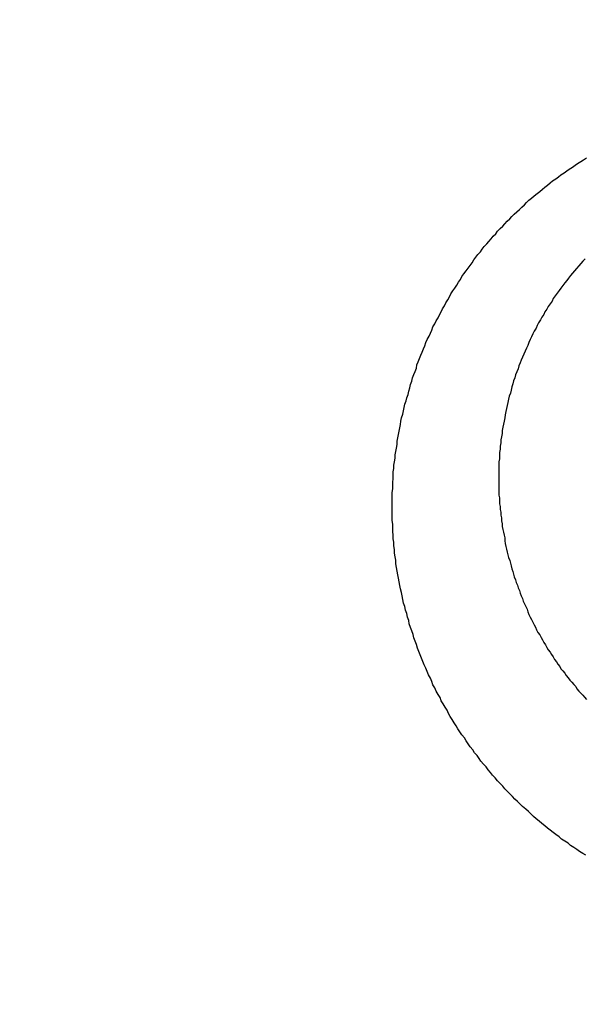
# Model space of a CAD drawing. Header units: millimetres. Extents: x 11979 to 23691, y 12825 to 41978.
# Tile 612 of 656: x 21624.906 to 21625.79, y 40479.935 to 40481.475. Entities that reach past the tile are written whole.
import ezdxf

# ---------------------------------------------------------------- set-up
doc = ezdxf.new("R2010")
doc.units = ezdxf.units.MM
for name, color, linetype in [('- niebieska cienka - izolacja', 120, 'Continuous'), ('-WYMIAR', 8, 'Continuous'), ('PROJEKTOWANE', 5, 'Continuous')]:
    doc.layers.add(name, color=color, linetype=linetype)
doc.styles.get("Standard").update_dxf_attribs({"font": 'arial.ttf'})
doc.dimstyles.new('CZA-KROPKA-50', dxfattribs={"dimtxt": 12, "dimasz": 1, "dimexe": 2, "dimexo": 25, "dimgap": 4, "dimtad": 1, "dimdec": 1, "dimrnd": 0.5, "dimzin": 9, "dimdsep": 46, "dimtxsty": 'Standard', "dimblk": 'CZA-KROPKA', "dimblk1": 'CZA-KROPKA', "dimblk2": 'CZA-KROPKA', "dimsah": 1, "dimcen": -20, "dimse1": 1, "dimse2": 1, "dimclrd": 8, "dimclre": 8, "dimclrt": 9, "dimadec": 0, "dimazin": 0, "dimtfac": 1, "dimtdec": 1, "dimtmove": 1, "dimatfit": 3, "dimldrblk": 'CZA-KROPKA', "dimfxl": 1, "dimtolj": 1, "dimtzin": 9, "dimarcsym": 0})

# ---------------------------------------------------------------- blocks, each defined once
blk = doc.blocks.new('CZA-KROPKA')
at = {"layer": '-WYMIAR', "linetype": 'ByBlock'}
for p, q in [((0, 10), (0, -10)), ((5, 0), (-5, 0))]:
    blk.add_line(p, q, dxfattribs=at)
at = {"layer": '-WYMIAR', "linetype": 'ByBlock', "const_width": 2.5}
blk.add_lwpolyline([(-1.25, 0, 1), (1.25, 0, 1)], format="xyb", close=True, dxfattribs=at)
blk = doc.blocks.new('*D1572')
at = {"layer": '-WYMIAR', "color": 8, "lineweight": -2}
blk.add_line((19929.2678, 40021.6846), (22203.2678, 40021.6846), dxfattribs=at)
at = {"layer": 'Defpoints', "color": 0}
for p in [(19928.2678, 40529.3414), (22204.2678, 40500.3414), (22204.2678, 40021.6846)]:
    blk.add_point(p, dxfattribs=at)
at = {"layer": '-WYMIAR', "color": 8, "lineweight": -2, "rotation": 180}
blk.add_blockref('CZA-KROPKA', (19928.2678, 40021.6846), dxfattribs=at)
at = {"layer": '-WYMIAR', "color": 8, "lineweight": -2}
blk.add_blockref('CZA-KROPKA', (22204.2678, 40021.6846), dxfattribs=at)
at = {"layer": '-WYMIAR', "color": 9, "insert": (21066.2678, 40031.8115), "char_height": 12, "attachment_point": 5}
blk.add_mtext('\\A1;2276', dxfattribs=at)
blk = doc.blocks.new('Pisuar NOVA PRO ze zintegrowanym ceramicznym sitkiem')
for points in [[(0.013333, -0.226269, 0), (0.013333, -0.226215, 0), (0.013333, -0.226162, 0), (0.013333, -0.226108, 0), (0.013333, -0.226055, 0), (0.013343, -0.226001, 0), (0.013343, -0.225948, 0), (0.013343, -0.225895, 0), (0.013353, -0.225841, 0), (0.013353, -0.225788, 0), (0.013353, -0.225734, 0), (0.013363, -0.225681, 0), (0.013363, -0.225628, 0), (0.013373, -0.225575, 0), (0.013383, -0.225521, 0), (0.013383, -0.225468, 0), (0.013393, -0.225415, 0), (0.013403, -0.225362, 0), (0.013413, -0.225309, 0), (0.013413, -0.225256, 0), (0.013423, -0.225203, 0), (0.013433, -0.22515, 0), (0.013443, -0.225097, 0), (0.013453, -0.225044, 0), (0.013463, -0.224992, 0), (0.013473, -0.224939, 0), (0.013483, -0.224887, 0), (0.013503, -0.224834, 0), (0.013513, -0.224782, 0), (0.013523, -0.22473, 0), (0.013533, -0.224678, 0), (0.013553, -0.224626, 0), (0.013563, -0.224574, 0), (0.013583, -0.224522, 0), (0.013593, -0.22447, 0), (0.013613, -0.224419, 0), (0.013623, -0.224367, 0), (0.013643, -0.224316, 0), (0.013653, -0.224265, 0), (0.013673, -0.224214, 0), (0.013693, -0.224163, 0), (0.013713, -0.224112, 0), (0.013723, -0.224062, 0), (0.013743, -0.224011, 0), (0.013763, -0.223961, 0), (0.013783, -0.223911, 0), (0.013803, -0.223861, 0), (0.013823, -0.223811, 0), (0.013843, -0.223762, 0), (0.013863, -0.223712, 0), (0.013883, -0.223663, 0), (0.013913, -0.223614, 0), (0.013933, -0.223565, 0), (0.013953, -0.223517, 0), (0.013973, -0.223468, 0), (0.014003, -0.22342, 0), (0.014023, -0.223372, 0), (0.014053, -0.223324, 0), (0.014073, -0.223277, 0), (0.014103, -0.223229, 0), (0.014123, -0.223182, 0), (0.014153, -0.223135, 0), (0.014173, -0.223089, 0), (0.014203, -0.223042, 0), (0.014233, -0.222996, 0), (0.014253, -0.22295, 0), (0.014283, -0.222905, 0), (0.014313, -0.222859, 0), (0.014343, -0.222814, 0), (0.014373, -0.222769, 0), (0.014403, -0.222724, 0), (0.014423, -0.22268, 0), (0.014453, -0.222636, 0), (0.014493, -0.222592, 0), (0.014523, -0.222549, 0), (0.014553, -0.222505, 0), (0.014583, -0.222463, 0), (0.014613, -0.22242, 0), (0.014643, -0.222377, 0), (0.014673, -0.222335, 0), (0.014713, -0.222294, 0), (0.014743, -0.222252, 0), (0.014773, -0.222211, 0), (0.014813, -0.22217, 0), (0.014843, -0.222129, 0), (0.014883, -0.222089, 0), (0.014913, -0.222049, 0), (0.014953, -0.222009, 0), (0.014983, -0.22197, 0), (0.015023, -0.22193, 0), (0.015063, -0.221892, 0), (0.015093, -0.221853, 0), (0.015133, -0.221815, 0), (0.015173, -0.221777, 0), (0.015203, -0.22174, 0), (0.015243, -0.221702, 0), (0.015283, -0.221665, 0), (0.015323, -0.221629, 0), (0.015363, -0.221593, 0), (0.015403, -0.221557, 0), (0.015433, -0.221521, 0), (0.015473, -0.221486, 0), (0.015513, -0.221451, 0), (0.015553, -0.221416, 0), (0.015603, -0.221382, 0), (0.015643, -0.221348, 0), (0.015683, -0.221314, 0), (0.015723, -0.221281, 0), (0.015763, -0.221248, 0), (0.015803, -0.221216, 0), (0.015843, -0.221184, 0), (0.015893, -0.221152, 0), (0.015933, -0.22112, 0), (0.015973, -0.221089, 0), (0.016023, -0.221058, 0), (0.016063, -0.221028, 0), (0.016103, -0.220998, 0), (0.016153, -0.220968, 0), (0.016193, -0.220939, 0), (0.016233, -0.22091, 0), (0.016283, -0.220881, 0), (0.016323, -0.220853, 0), (0.016373, -0.220825, 0)], [(0.016353, -0.222404, 0), (0.016313, -0.22244, 0), (0.016283, -0.222477, 0), (0.016253, -0.222514, 0), (0.016213, -0.222551, 0), (0.016183, -0.222588, 0), (0.016153, -0.222626, 0), (0.016123, -0.222664, 0), (0.016093, -0.222703, 0), (0.016063, -0.222741, 0), (0.016033, -0.22278, 0), (0.016003, -0.22282, 0), (0.015973, -0.222859, 0), (0.015943, -0.222899, 0), (0.015913, -0.22294, 0), (0.015883, -0.22298, 0), (0.015853, -0.223021, 0), (0.015833, -0.223062, 0), (0.015803, -0.223104, 0), (0.015773, -0.223146, 0), (0.015753, -0.223188, 0), (0.015723, -0.22323, 0), (0.015703, -0.223272, 0), (0.015673, -0.223315, 0), (0.015653, -0.223358, 0), (0.015623, -0.223402, 0), (0.015603, -0.223445, 0), (0.015583, -0.223489, 0), (0.015553, -0.223533, 0), (0.015533, -0.223577, 0), (0.015513, -0.223622, 0), (0.015493, -0.223666, 0), (0.015473, -0.223711, 0), (0.015453, -0.223756, 0), (0.015433, -0.223802, 0), (0.015413, -0.223847, 0), (0.015393, -0.223893, 0), (0.015373, -0.223939, 0), (0.015353, -0.223985, 0), (0.015333, -0.224031, 0), (0.015313, -0.224078, 0), (0.015303, -0.224124, 0), (0.015283, -0.224171, 0), (0.015263, -0.224218, 0), (0.015253, -0.224265, 0), (0.015233, -0.224312, 0), (0.015223, -0.22436, 0), (0.015203, -0.224407, 0), (0.015193, -0.224455, 0), (0.015183, -0.224503, 0), (0.015163, -0.224551, 0), (0.015153, -0.224599, 0), (0.015143, -0.224647, 0), (0.015133, -0.224695, 0), (0.015123, -0.224744, 0), (0.015113, -0.224792, 0), (0.015103, -0.224841, 0), (0.015093, -0.22489, 0), (0.015083, -0.224939, 0), (0.015073, -0.224987, 0), (0.015063, -0.225036, 0), (0.015053, -0.225085, 0), (0.015053, -0.225135, 0), (0.015043, -0.225184, 0), (0.015033, -0.225233, 0), (0.015033, -0.225282, 0), (0.015023, -0.225332, 0), (0.015023, -0.225381, 0), (0.015013, -0.22543, 0), (0.015013, -0.22548, 0), (0.015013, -0.225529, 0), (0.015003, -0.225579, 0), (0.015003, -0.225628, 0), (0.015003, -0.225678, 0), (0.015003, -0.225728, 0), (0.015003, -0.225777, 0), (0.015003, -0.225827, 0)], [(0.015003, -0.225827, 0), (0.015003, -0.225872, 0), (0.015003, -0.225917, 0), (0.015003, -0.225962, 0), (0.015003, -0.226007, 0), (0.015003, -0.226052, 0), (0.015003, -0.226097, 0), (0.015013, -0.226142, 0), (0.015013, -0.226187, 0), (0.015013, -0.226232, 0), (0.015023, -0.226277, 0), (0.015023, -0.226322, 0), (0.015033, -0.226367, 0), (0.015033, -0.226411, 0), (0.015043, -0.226456, 0), (0.015043, -0.226501, 0), (0.015053, -0.226546, 0), (0.015053, -0.22659, 0), (0.015063, -0.226635, 0), (0.015073, -0.226679, 0), (0.015083, -0.226723, 0), (0.015093, -0.226768, 0), (0.015093, -0.226812, 0), (0.015103, -0.226856, 0), (0.015113, -0.2269, 0), (0.015123, -0.226944, 0), (0.015133, -0.226988, 0), (0.015143, -0.227032, 0), (0.015153, -0.227076, 0), (0.015173, -0.227119, 0), (0.015183, -0.227163, 0), (0.015193, -0.227206, 0), (0.015203, -0.227249, 0), (0.015223, -0.227292, 0), (0.015233, -0.227336, 0), (0.015243, -0.227378, 0), (0.015263, -0.227421, 0), (0.015273, -0.227464, 0), (0.015293, -0.227506, 0), (0.015303, -0.227549, 0), (0.015323, -0.227591, 0), (0.015333, -0.227633, 0), (0.015353, -0.227675, 0), (0.015373, -0.227717, 0), (0.015383, -0.227759, 0), (0.015403, -0.2278, 0), (0.015423, -0.227842, 0), (0.015443, -0.227883, 0), (0.015453, -0.227924, 0), (0.015473, -0.227965, 0), (0.015493, -0.228005, 0), (0.015513, -0.228046, 0), (0.015533, -0.228086, 0), (0.015553, -0.228126, 0), (0.015573, -0.228166, 0), (0.015593, -0.228206, 0), (0.015613, -0.228245, 0), (0.015643, -0.228285, 0), (0.015663, -0.228324, 0), (0.015683, -0.228363, 0), (0.015703, -0.228402, 0), (0.015733, -0.22844, 0), (0.015753, -0.228479, 0), (0.015773, -0.228517, 0), (0.015803, -0.228554, 0), (0.015823, -0.228592, 0), (0.015853, -0.22863, 0), (0.015873, -0.228667, 0), (0.015903, -0.228704, 0), (0.015923, -0.22874, 0), (0.015953, -0.228777, 0), (0.015973, -0.228813, 0), (0.016003, -0.228849, 0), (0.016033, -0.228885, 0), (0.016053, -0.22892, 0), (0.016083, -0.228955, 0), (0.016113, -0.22899, 0), (0.016143, -0.229025, 0), (0.016173, -0.22906, 0), (0.016203, -0.229094, 0), (0.016223, -0.229128, 0), (0.016253, -0.229162, 0), (0.016283, -0.229195, 0), (0.016313, -0.229228, 0), (0.016343, -0.229261, 0), (0.016373, -0.229294, 0)], [(0.016363, -0.231732, 0), (0.016313, -0.231702, 0), (0.016263, -0.231671, 0), (0.016223, -0.23164, 0), (0.016173, -0.231608, 0), (0.016123, -0.231576, 0), (0.016083, -0.231543, 0), (0.016033, -0.23151, 0), (0.015983, -0.231477, 0), (0.015943, -0.231443, 0), (0.015893, -0.231409, 0), (0.015853, -0.231375, 0), (0.015803, -0.23134, 0), (0.015763, -0.231305, 0), (0.015723, -0.231269, 0), (0.015673, -0.231233, 0), (0.015633, -0.231196, 0), (0.015583, -0.23116, 0), (0.015543, -0.231123, 0), (0.015503, -0.231085, 0), (0.015463, -0.231047, 0), (0.015423, -0.231009, 0), (0.015373, -0.23097, 0), (0.015333, -0.230931, 0), (0.015293, -0.230892, 0), (0.015253, -0.230852, 0), (0.015213, -0.230812, 0), (0.015173, -0.230772, 0), (0.015133, -0.230731, 0), (0.015093, -0.23069, 0), (0.015063, -0.230649, 0), (0.015023, -0.230607, 0), (0.014983, -0.230565, 0), (0.014943, -0.230522, 0), (0.014903, -0.23048, 0), (0.014873, -0.230437, 0), (0.014833, -0.230393, 0), (0.014803, -0.23035, 0), (0.014763, -0.230306, 0), (0.014723, -0.230261, 0), (0.014693, -0.230217, 0), (0.014663, -0.230172, 0), (0.014623, -0.230127, 0), (0.014593, -0.230081, 0), (0.014553, -0.230035, 0), (0.014523, -0.229989, 0), (0.014493, -0.229943, 0), (0.014463, -0.229896, 0), (0.014423, -0.229849, 0), (0.014393, -0.229802, 0), (0.014363, -0.229754, 0), (0.014333, -0.229707, 0), (0.014303, -0.229659, 0), (0.014273, -0.22961, 0), (0.014243, -0.229562, 0), (0.014213, -0.229513, 0), (0.014193, -0.229464, 0), (0.014163, -0.229415, 0), (0.014133, -0.229365, 0), (0.014103, -0.229315, 0), (0.014083, -0.229265, 0), (0.014053, -0.229215, 0), (0.014023, -0.229165, 0), (0.014003, -0.229114, 0), (0.013973, -0.229063, 0), (0.013953, -0.229012, 0), (0.013933, -0.228961, 0), (0.013903, -0.228909, 0), (0.013883, -0.228857, 0), (0.013863, -0.228806, 0), (0.013833, -0.228753, 0), (0.013813, -0.228701, 0), (0.013793, -0.228649, 0), (0.013773, -0.228596, 0), (0.013753, -0.228543, 0), (0.013733, -0.22849, 0), (0.013713, -0.228437, 0), (0.013693, -0.228384, 0), (0.013673, -0.22833, 0), (0.013663, -0.228276, 0), (0.013643, -0.228222, 0), (0.013623, -0.228168, 0), (0.013603, -0.228114, 0), (0.013593, -0.22806, 0), (0.013573, -0.228006, 0), (0.013563, -0.227951, 0), (0.013543, -0.227896, 0), (0.013533, -0.227841, 0), (0.013513, -0.227787, 0), (0.013503, -0.227731, 0), (0.013493, -0.227676, 0), (0.013483, -0.227621, 0), (0.013463, -0.227565, 0), (0.013453, -0.22751, 0), (0.013443, -0.227454, 0), (0.013433, -0.227399, 0), (0.013423, -0.227343, 0), (0.013413, -0.227287, 0), (0.013403, -0.227231, 0), (0.013393, -0.227175, 0), (0.013393, -0.227118, 0), (0.013383, -0.227062, 0), (0.013373, -0.227006, 0), (0.013373, -0.226949, 0), (0.013363, -0.226893, 0), (0.013363, -0.226836, 0), (0.013353, -0.22678, 0), (0.013353, -0.226723, 0), (0.013343, -0.226667, 0), (0.013343, -0.22661, 0), (0.013343, -0.226553, 0), (0.013333, -0.226496, 0), (0.013333, -0.226439, 0), (0.013333, -0.226382, 0), (0.013333, -0.226326, 0), (0.013333, -0.226269, 0)]]:
    blk.add_polyline3d(points)

msp = doc.modelspace()

# ---------------------------------------------------------------- hatches: boundary and pattern name
at = {"layer": '- niebieska cienka - izolacja'}
h = msp.add_hatch(dxfattribs=at)
h.set_pattern_fill('ANSI31', color=5, scale=10)
h.set_pattern_definition([(315, (8112.473, 14221.135), (19.7999996, -4e-15), [3.394112, -24.607316]), (315, (8112.473, 14240.935), (19.7999996, -4e-15), [3.394112, -24.607316]), (315, (8126.073, 14214.135), (19.7999996, -4e-15), [3.959798, -24.04163]), (315, (8126.073, 14233.935), (19.7999996, -4e-15), [3.959798, -24.04163]), (0, (8122.273, 14219.935), (0, 19.8), [0.2, -19.6]), (90, (8122.473, 14219.935), (-19.8, 1e-15), [0.2, -19.6]), (0, (8122.473, 14220.135), (0, 19.8), [0.2, -19.6]), (0, (8122.673, 14220.135), (0, 19.8), [0.2, -19.6]), (0, (8122.873, 14220.135), (0, 19.8), [0.2, -19.6]), (0, (8123.073, 14220.135), (0, 19.8), [0.2, -19.6]), (90, (8123.273, 14219.935), (-19.8, 1e-15), [0.2, -19.6]), (0, (8123.273, 14219.935), (0, 19.8), [0.2, -19.6]), (90, (8123.473, 14219.735), (-19.8, 1e-15), [0.2, -19.6]), (0, (8123.473, 14219.735), (0, 19.8), [0.2, -19.6]), (90, (8123.673, 14219.535), (-19.8, 1e-15), [0.2, -19.6]), (90, (8123.673, 14219.335), (-19.8, 1e-15), [0.2, -19.6]), (90, (8123.673, 14219.135), (-19.8, 1e-15), [0.2, -19.6]), (90, (8123.673, 14218.935), (-19.8, 1e-15), [0.2, -19.6]), (0, (8123.473, 14218.935), (0, 19.8), [0.2, -19.6]), (90, (8123.473, 14218.735), (-19.8, 1e-15), [0.2, -19.6]), (0, (8123.273, 14218.735), (0, 19.8), [0.2, -19.6]), (90, (8123.273, 14218.535), (-19.8, 1e-15), [0.2, -19.6]), (0, (8123.073, 14218.535), (0, 19.8), [0.2, -19.6]), (0, (8122.873, 14218.535), (0, 19.8), [0.2, -19.6]), (0, (8122.673, 14218.535), (0, 19.8), [0.2, -19.6]), (0, (8122.473, 14218.535), (0, 19.8), [0.2, -19.6]), (90, (8122.473, 14218.535), (-19.8, 1e-15), [0.2, -19.6]), (0, (8122.273, 14218.735), (0, 19.8), [0.2, -19.6]), (90, (8122.273, 14218.735), (-19.8, 1e-15), [0.2, -19.6]), (0, (8122.073, 14218.935), (0, 19.8), [0.2, -19.6]), (90, (8122.073, 14218.935), (-19.8, 1e-15), [0.2, -19.6]), (90, (8122.073, 14219.135), (-19.8, 1e-15), [0.2, -19.6]), (90, (8122.073, 14219.335), (-19.8, 1e-15), [0.2, -19.6]), (90, (8122.073, 14219.535), (-19.8, 1e-15), [0.2, -19.6]), (0, (8122.073, 14219.735), (0, 19.8), [0.2, -19.6]), (90, (8122.273, 14219.735), (-19.8, 1e-15), [0.2, -19.6]), (90, (8119.273, 14202.735), (-19.8, 1e-15), [0.2, -19.6]), (0, (8119.073, 14202.735), (0, 19.8), [0.2, -19.6]), (90, (8119.073, 14202.535), (-19.8, 1e-15), [0.2, -19.6]), (90, (8119.073, 14202.335), (-19.8, 1e-15), [0.2, -19.6]), (90, (8119.073, 14202.135), (-19.8, 1e-15), [0.2, -19.6]), (90, (8119.073, 14201.935), (-19.8, 1e-15), [0.2, -19.6]), (0, (8119.073, 14201.935), (0, 19.8), [0.2, -19.6]), (90, (8119.273, 14201.735), (-19.8, 1e-15), [0.2, -19.6]), (0, (8119.273, 14201.735), (0, 19.8), [0.2, -19.6]), (90, (8119.473, 14201.535), (-19.8, 1e-15), [0.2, -19.6]), (0, (8119.473, 14201.535), (0, 19.8), [0.2, -19.6]), (90, (8119.673, 14201.335), (-19.8, 1e-15), [0.2, -19.6]), (0, (8119.673, 14201.335), (0, 19.8), [0.2, -19.6]), (0, (8119.873, 14201.335), (0, 19.8), [0.2, -19.6]), (0, (8120.073, 14201.335), (0, 19.8), [0.2, -19.6]), (0, (8120.273, 14201.335), (0, 19.8), [0.2, -19.6]), (90, (8120.473, 14201.335), (-19.8, 1e-15), [0.2, -19.6]), (0, (8120.473, 14201.535), (0, 19.8), [0.2, -19.6]), (90, (8120.673, 14201.535), (-19.8, 1e-15), [0.2, -19.6]), (0, (8120.673, 14201.735), (0, 19.8), [0.2, -19.6]), (90, (8120.873, 14201.735), (-19.8, 1e-15), [0.2, -19.6]), (0, (8120.873, 14201.935), (0, 19.8), [0.2, -19.6]), (90, (8121.073, 14201.935), (-19.8, 1e-15), [0.2, -19.6]), (90, (8121.073, 14202.135), (-19.8, 1e-15), [0.2, -19.6]), (90, (8121.073, 14202.335), (-19.8, 1e-15), [0.2, -19.6]), (90, (8121.073, 14202.535), (-19.8, 1e-15), [0.2, -19.6]), (0, (8120.873, 14202.735), (0, 19.8), [0.2, -19.6]), (90, (8120.873, 14202.735), (-19.8, 1e-15), [0.2, -19.6]), (0, (8120.673, 14202.935), (0, 19.8), [0.2, -19.6]), (90, (8120.673, 14202.935), (-19.8, 1e-15), [0.2, -19.6]), (0, (8120.473, 14203.135), (0, 19.8), [0.2, -19.6]), (90, (8120.473, 14203.135), (-19.8, 1e-15), [0.2, -19.6]), (0, (8120.273, 14203.335), (0, 19.8), [0.2, -19.6]), (0, (8120.073, 14203.335), (0, 19.8), [0.2, -19.6]), (0, (8119.873, 14203.335), (0, 19.8), [0.2, -19.6]), (0, (8119.673, 14203.335), (0, 19.8), [0.2, -19.6]), (90, (8119.673, 14203.135), (-19.8, 1e-15), [0.2, -19.6]), (0, (8119.473, 14203.135), (0, 19.8), [0.2, -19.6]), (90, (8119.473, 14202.935), (-19.8, 1e-15), [0.2, -19.6]), (0, (8119.273, 14202.935), (0, 19.8), [0.2, -19.6]), (90, (8122.273, 14203.335), (-19.8, 1e-15), [0.2, -19.6]), (0, (8122.273, 14203.535), (0, 19.8), [0.2, -19.6]), (90, (8122.473, 14203.535), (-19.8, 1e-15), [0.2, -19.6]), (0, (8122.473, 14203.735), (0, 19.8), [0.2, -19.6]), (0, (8122.673, 14203.735), (0, 19.8), [0.2, -19.6]), (0, (8122.873, 14203.735), (0, 19.8), [0.2, -19.6]), (0, (8123.073, 14203.735), (0, 19.8), [0.2, -19.6]), (0, (8123.273, 14203.735), (0, 19.8), [0.2, -19.6]), (0, (8123.473, 14203.735), (0, 19.8), [0.2, -19.6]), (90, (8123.673, 14203.535), (-19.8, 1e-15), [0.2, -19.6]), (0, (8123.673, 14203.535), (0, 19.8), [0.2, -19.6]), (90, (8123.873, 14203.335), (-19.8, 1e-15), [0.2, -19.6]), (0, (8123.873, 14203.335), (0, 19.8), [0.2, -19.6]), (90, (8124.073, 14203.135), (-19.8, 1e-15), [0.2, -19.6]), (0, (8124.073, 14203.135), (0, 19.8), [0.2, -19.6]), (90, (8124.273, 14202.935), (-19.8, 1e-15), [0.2, -19.6]), (90, (8124.273, 14202.735), (-19.8, 1e-15), [0.2, -19.6]), (90, (8124.273, 14202.535), (-19.8, 1e-15), [0.2, -19.6]), (90, (8124.273, 14202.335), (-19.8, 1e-15), [0.2, -19.6]), (90, (8124.273, 14202.135), (-19.8, 1e-15), [0.2, -19.6]), (90, (8124.273, 14201.935), (-19.8, 1e-15), [0.2, -19.6]), (0, (8124.073, 14201.935), (0, 19.8), [0.2, -19.6]), (90, (8124.073, 14201.735), (-19.8, 1e-15), [0.2, -19.6]), (0, (8123.873, 14201.735), (0, 19.8), [0.2, -19.6]), (90, (8123.873, 14201.535), (-19.8, 1e-15), [0.2, -19.6]), (0, (8123.673, 14201.535), (0, 19.8), [0.2, -19.6]), (90, (8123.673, 14201.335), (-19.8, 1e-15), [0.2, -19.6]), (0, (8123.473, 14201.335), (0, 19.8), [0.2, -19.6]), (0, (8123.273, 14201.335), (0, 19.8), [0.2, -19.6]), (0, (8123.073, 14201.335), (0, 19.8), [0.2, -19.6]), (0, (8122.873, 14201.335), (0, 19.8), [0.2, -19.6]), (0, (8122.673, 14201.335), (0, 19.8), [0.2, -19.6]), (0, (8122.473, 14201.335), (0, 19.8), [0.2, -19.6]), (90, (8122.473, 14201.335), (-19.8, 1e-15), [0.2, -19.6]), (0, (8122.273, 14201.535), (0, 19.8), [0.2, -19.6]), (90, (8122.273, 14201.535), (-19.8, 1e-15), [0.2, -19.6]), (0, (8122.073, 14201.735), (0, 19.8), [0.2, -19.6]), (90, (8122.073, 14201.735), (-19.8, 1e-15), [0.2, -19.6]), (0, (8121.873, 14201.935), (0, 19.8), [0.2, -19.6]), (90, (8121.873, 14201.935), (-19.8, 1e-15), [0.2, -19.6]), (90, (8121.873, 14202.135), (-19.8, 1e-15), [0.2, -19.6]), (90, (8121.873, 14202.335), (-19.8, 1e-15), [0.2, -19.6]), (90, (8121.873, 14202.535), (-19.8, 1e-15), [0.2, -19.6]), (90, (8121.873, 14202.735), (-19.8, 1e-15), [0.2, -19.6]), (90, (8121.873, 14202.935), (-19.8, 1e-15), [0.2, -19.6]), (0, (8121.873, 14203.135), (0, 19.8), [0.2, -19.6]), (90, (8122.073, 14203.135), (-19.8, 1e-15), [0.2, -19.6]), (0, (8122.073, 14203.335), (0, 19.8), [0.2, -19.6]), (0, (8114.073, 14217.935), (0, 19.8), [0.2, -19.6]), (90, (8114.273, 14217.935), (-19.8, 1e-15), [0.2, -19.6]), (0, (8114.273, 14218.135), (0, 19.8), [0.2, -19.6]), (0, (8114.473, 14218.135), (0, 19.8), [0.2, -19.6]), (0, (8114.673, 14218.135), (0, 19.8), [0.2, -19.6]), (0, (8114.873, 14218.135), (0, 19.8), [0.2, -19.6]), (90, (8115.073, 14217.935), (-19.8, 1e-15), [0.2, -19.6]), (0, (8115.073, 14217.935), (0, 19.8), [0.2, -19.6]), (90, (8115.273, 14217.735), (-19.8, 1e-15), [0.2, -19.6]), (0, (8115.273, 14217.735), (0, 19.8), [0.2, -19.6]), (90, (8115.473, 14217.535), (-19.8, 1e-15), [0.2, -19.6]), (90, (8115.473, 14217.335), (-19.8, 1e-15), [0.2, -19.6]), (90, (8115.473, 14217.135), (-19.8, 1e-15), [0.2, -19.6]), (90, (8115.473, 14216.935), (-19.8, 1e-15), [0.2, -19.6]), (0, (8115.273, 14216.935), (0, 19.8), [0.2, -19.6]), (90, (8115.273, 14216.735), (-19.8, 1e-15), [0.2, -19.6]), (0, (8115.073, 14216.735), (0, 19.8), [0.2, -19.6]), (90, (8115.073, 14216.535), (-19.8, 1e-15), [0.2, -19.6]), (0, (8114.873, 14216.535), (0, 19.8), [0.2, -19.6]), (0, (8114.673, 14216.535), (0, 19.8), [0.2, -19.6]), (0, (8114.473, 14216.535), (0, 19.8), [0.2, -19.6]), (0, (8114.273, 14216.535), (0, 19.8), [0.2, -19.6]), (90, (8114.273, 14216.535), (-19.8, 1e-15), [0.2, -19.6]), (0, (8114.073, 14216.735), (0, 19.8), [0.2, -19.6]), (90, (8114.073, 14216.735), (-19.8, 1e-15), [0.2, -19.6]), (0, (8113.873, 14216.935), (0, 19.8), [0.2, -19.6]), (90, (8113.873, 14216.935), (-19.8, 1e-15), [0.2, -19.6]), (90, (8113.873, 14217.135), (-19.8, 1e-15), [0.2, -19.6]), (90, (8113.873, 14217.335), (-19.8, 1e-15), [0.2, -19.6]), (90, (8113.873, 14217.535), (-19.8, 1e-15), [0.2, -19.6]), (0, (8113.873, 14217.735), (0, 19.8), [0.2, -19.6]), (90, (8114.073, 14217.735), (-19.8, 1e-15), [0.2, -19.6]), (90, (8111.073, 14216.735), (-19.8, 1e-15), [0.2, -19.6]), (0, (8111.073, 14216.935), (0, 19.8), [0.2, -19.6]), (90, (8111.273, 14216.935), (-19.8, 1e-15), [0.2, -19.6]), (0, (8111.273, 14217.135), (0, 19.8), [0.2, -19.6]), (0, (8111.473, 14217.135), (0, 19.8), [0.2, -19.6]), (0, (8111.673, 14217.135), (0, 19.8), [0.2, -19.6]), (0, (8111.873, 14217.135), (0, 19.8), [0.2, -19.6]), (0, (8112.073, 14217.135), (0, 19.8), [0.2, -19.6]), (0, (8112.273, 14217.135), (0, 19.8), [0.2, -19.6]), (90, (8112.473, 14216.935), (-19.8, 1e-15), [0.2, -19.6]), (0, (8112.473, 14216.935), (0, 19.8), [0.2, -19.6]), (90, (8112.673, 14216.735), (-19.8, 1e-15), [0.2, -19.6]), (0, (8112.673, 14216.735), (0, 19.8), [0.2, -19.6]), (90, (8112.873, 14216.535), (-19.8, 1e-15), [0.2, -19.6]), (0, (8112.873, 14216.535), (0, 19.8), [0.2, -19.6]), (90, (8113.073, 14216.335), (-19.8, 1e-15), [0.2, -19.6]), (90, (8113.073, 14216.135), (-19.8, 1e-15), [0.2, -19.6]), (90, (8113.073, 14215.935), (-19.8, 1e-15), [0.2, -19.6]), (90, (8113.073, 14215.735), (-19.8, 1e-15), [0.2, -19.6]), (90, (8113.073, 14215.535), (-19.8, 1e-15), [0.2, -19.6]), (90, (8113.073, 14215.335), (-19.8, 1e-15), [0.2, -19.6]), (0, (8112.873, 14215.335), (0, 19.8), [0.2, -19.6]), (90, (8112.873, 14215.135), (-19.8, 1e-15), [0.2, -19.6]), (0, (8112.673, 14215.135), (0, 19.8), [0.2, -19.6]), (90, (8112.673, 14214.935), (-19.8, 1e-15), [0.2, -19.6]), (0, (8112.473, 14214.935), (0, 19.8), [0.2, -19.6]), (90, (8112.473, 14214.735), (-19.8, 1e-15), [0.2, -19.6]), (0, (8112.273, 14214.735), (0, 19.8), [0.2, -19.6]), (0, (8112.073, 14214.735), (0, 19.8), [0.2, -19.6]), (0, (8111.873, 14214.735), (0, 19.8), [0.2, -19.6]), (0, (8111.673, 14214.735), (0, 19.8), [0.2, -19.6]), (0, (8111.473, 14214.735), (0, 19.8), [0.2, -19.6]), (0, (8111.273, 14214.735), (0, 19.8), [0.2, -19.6]), (90, (8111.273, 14214.735), (-19.8, 1e-15), [0.2, -19.6]), (0, (8111.073, 14214.935), (0, 19.8), [0.2, -19.6]), (90, (8111.073, 14214.935), (-19.8, 1e-15), [0.2, -19.6]), (0, (8110.873, 14215.135), (0, 19.8), [0.2, -19.6]), (90, (8110.873, 14215.135), (-19.8, 1e-15), [0.2, -19.6]), (0, (8110.673, 14215.335), (0, 19.8), [0.2, -19.6]), (90, (8110.673, 14215.335), (-19.8, 1e-15), [0.2, -19.6]), (90, (8110.673, 14215.535), (-19.8, 1e-15), [0.2, -19.6]), (90, (8110.673, 14215.735), (-19.8, 1e-15), [0.2, -19.6]), (90, (8110.673, 14215.935), (-19.8, 1e-15), [0.2, -19.6]), (90, (8110.673, 14216.135), (-19.8, 1e-15), [0.2, -19.6]), (90, (8110.673, 14216.335), (-19.8, 1e-15), [0.2, -19.6]), (0, (8110.673, 14216.535), (0, 19.8), [0.2, -19.6]), (90, (8110.873, 14216.535), (-19.8, 1e-15), [0.2, -19.6]), (0, (8110.873, 14216.735), (0, 19.8), [0.2, -19.6]), (90, (8113.273, 14214.335), (-19.8, 1e-15), [0.2, -19.6]), (0, (8113.073, 14214.335), (0, 19.8), [0.2, -19.6]), (90, (8113.073, 14214.135), (-19.8, 1e-15), [0.2, -19.6]), (90, (8113.073, 14213.935), (-19.8, 1e-15), [0.2, -19.6]), (90, (8113.073, 14213.735), (-19.8, 1e-15), [0.2, -19.6]), (90, (8113.073, 14213.535), (-19.8, 1e-15), [0.2, -19.6]), (0, (8113.073, 14213.535), (0, 19.8), [0.2, -19.6]), (90, (8113.273, 14213.335), (-19.8, 1e-15), [0.2, -19.6]), (0, (8113.273, 14213.335), (0, 19.8), [0.2, -19.6]), (90, (8113.473, 14213.135), (-19.8, 1e-15), [0.2, -19.6]), (0, (8113.473, 14213.135), (0, 19.8), [0.2, -19.6]), (90, (8113.673, 14212.935), (-19.8, 1e-15), [0.2, -19.6]), (0, (8113.673, 14212.935), (0, 19.8), [0.2, -19.6]), (0, (8113.873, 14212.935), (0, 19.8), [0.2, -19.6]), (0, (8114.073, 14212.935), (0, 19.8), [0.2, -19.6]), (0, (8114.273, 14212.935), (0, 19.8), [0.2, -19.6]), (90, (8114.473, 14212.935), (-19.8, 1e-15), [0.2, -19.6]), (0, (8114.473, 14213.135), (0, 19.8), [0.2, -19.6]), (90, (8114.673, 14213.135), (-19.8, 1e-15), [0.2, -19.6]), (0, (8114.673, 14213.335), (0, 19.8), [0.2, -19.6]), (90, (8114.873, 14213.335), (-19.8, 1e-15), [0.2, -19.6]), (0, (8114.873, 14213.535), (0, 19.8), [0.2, -19.6]), (90, (8115.073, 14213.535), (-19.8, 1e-15), [0.2, -19.6]), (90, (8115.073, 14213.735), (-19.8, 1e-15), [0.2, -19.6]), (90, (8115.073, 14213.935), (-19.8, 1e-15), [0.2, -19.6]), (90, (8115.073, 14214.135), (-19.8, 1e-15), [0.2, -19.6]), (0, (8114.873, 14214.335), (0, 19.8), [0.2, -19.6]), (90, (8114.873, 14214.335), (-19.8, 1e-15), [0.2, -19.6]), (0, (8114.673, 14214.535), (0, 19.8), [0.2, -19.6]), (90, (8114.673, 14214.535), (-19.8, 1e-15), [0.2, -19.6]), (0, (8114.473, 14214.735), (0, 19.8), [0.2, -19.6]), (90, (8114.473, 14214.735), (-19.8, 1e-15), [0.2, -19.6]), (0, (8114.273, 14214.935), (0, 19.8), [0.2, -19.6]), (0, (8114.073, 14214.935), (0, 19.8), [0.2, -19.6]), (0, (8113.873, 14214.935), (0, 19.8), [0.2, -19.6]), (0, (8113.673, 14214.935), (0, 19.8), [0.2, -19.6]), (90, (8113.673, 14214.735), (-19.8, 1e-15), [0.2, -19.6]), (0, (8113.473, 14214.735), (0, 19.8), [0.2, -19.6]), (90, (8113.473, 14214.535), (-19.8, 1e-15), [0.2, -19.6]), (0, (8113.273, 14214.535), (0, 19.8), [0.2, -19.6]), (315, (8123.673, 14206.535), (19.7999996, -4e-15), [4.24264, -23.758788]), (315, (8123.673, 14226.335), (19.7999996, -4e-15), [4.24264, -23.758788]), (315, (8119.673, 14204.135), (19.7999996, -4e-15), [3.959798, -24.04163]), (315, (8119.673, 14223.935), (19.7999996, -4e-15), [3.959798, -24.04163]), (315, (8116.073, 14210.935), (19.7999996, -4e-15), [4.24264, -23.758788]), (315, (8116.073, 14230.735), (19.7999996, -4e-15), [4.24264, -23.758788]), (315, (8113.473, 14216.735), (19.7999996, -4e-15), [3.676956, -24.324474]), (315, (8113.473, 14236.535), (19.7999996, -4e-15), [3.676956, -24.324474]), (315, (8120.273, 14212.535), (19.7999996, -4e-15), [4.24264, -23.758788]), (315, (8120.273, 14232.335), (19.7999996, -4e-15), [4.24264, -23.758788]), (315, (8118.273, 14218.335), (19.7999996, -4e-15), [3.676956, -24.324474]), (315, (8118.273, 14238.135), (19.7999996, -4e-15), [3.676956, -24.324474]), (315, (8116.473, 14203.935), (19.7999996, -4e-15), [3.676956, -24.324474]), (315, (8116.473, 14223.735), (19.7999996, -4e-15), [3.676956, -24.324474]), (315, (8109.073, 14206.935), (19.7999996, -4e-15), [3.676956, -24.324474]), (315, (8109.073, 14226.735), (19.7999996, -4e-15), [3.676956, -24.324474])])
h.paths.add_polyline_path([(21952.2678, 40503.3414), (21958.2678, 40503.3414), (21958.2678, 40413.3414), (21972.2678, 40413.3414), (21972.2678, 40407.3414), (21932.2678, 40407.3414), (21932.2678, 40413.3414), (21952.2678, 40413.3414)])
h.paths.add_polyline_path([(21840.2678, 40346.3414), (21852.2678, 40346.3414), (21852.2678, 40503.3414), (21840.2678, 40503.3414)])
h.paths.add_polyline_path([(21673.2678, 40403.3414), (21670.6346, 40403.3414), (21670.6346, 40391.3414), (21690.6346, 40391.3414), (21690.6346, 40403.3414), (21685.2678, 40403.3414), (21685.2678, 40457.3914, 0.043228), (21673.2678, 40455.8323)])
h.paths.add_polyline_path([(21782.2678, 40391.3414), (21782.2678, 40400.3414), (21797.2427, 40400.3414), (21797.2427, 40403.3414), (21840.2678, 40403.3414), (21840.2678, 40391.3414)])
h.paths.add_polyline_path([(21673.2678, 40455.8323, -0.043228), (21685.2678, 40457.3914), (21685.2678, 40503.3414), (21673.2678, 40503.3414)])
h.paths.add_polyline_path([(21571.2678, 40391.3414), (21580.6346, 40391.3414), (21580.6346, 40403.3414), (21571.2678, 40403.3414)])
h.paths.add_polyline_path([(21782.2678, 40400.3414), (21797.2427, 40400.3414), (21797.2427, 40403.3414), (21782.2678, 40403.3414)])
h.paths.add_polyline_path([(21978.2678, 40407.3414), (21978.2678, 40413.3414), (21972.2678, 40413.3414), (21972.2678, 40407.3414)])
h.paths.add_polyline_path([(21819.2064, 40363.4703), (21837.2801, 40363.4703), (21837.2801, 40396.2125), (21819.2064, 40396.2125)], flags=24)

# ---------------------------------------------------------------- block references
at = {"layer": 'PROJEKTOWANE', "xscale": 100, "yscale": 100, "zscale": 100, "rotation": 359.9999999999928}
msp.add_blockref('Pisuar NOVA PRO ze zintegrowanym ceramicznym sitkiem', (21624.1549, 40503.3414), dxfattribs=at)

# ---------------------------------------------------------------- dimensions: what is measured, and where the dimension line sits
at = {"layer": '-WYMIAR'}
dim = msp.add_linear_dim(base=(22204.2678, 40021.6846), p1=(19928.2678, 40529.3414), p2=(22204.2678, 40500.3414), dimstyle='CZA-KROPKA-50', override={"dimfxl": 0, "dimfxlon": 1}, dxfattribs=at)
dim.commit()
dim.dimension.update_dxf_attribs({"geometry": '*D1572', "text_midpoint": (21066.2678, 40031.8115)})

doc.saveas('drawing.dxf')
